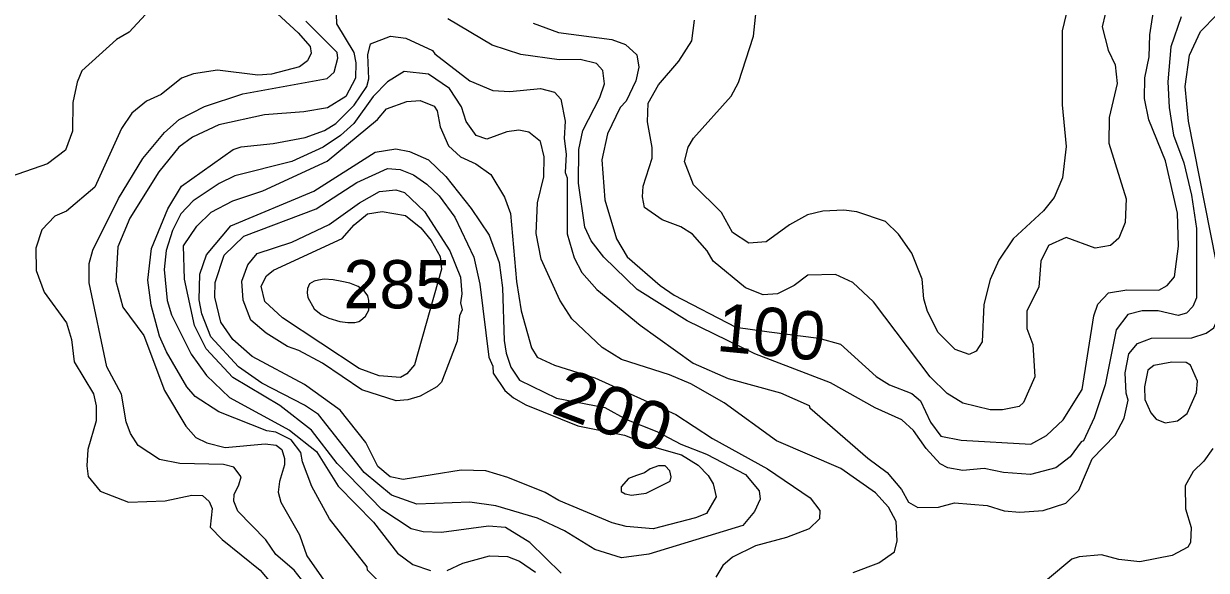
# Model space of a CAD drawing. Extents: x 673.6 to 698.9, y 7012 to 7040.1.
# Drawn here: x 676.293 to 678.254, y 7023.393 to 7024.299 of the extents above; entities that cross this region are included whole.
import ezdxf
from ezdxf.enums import TextEntityAlignment as Align

# ---------------------------------------------------------------- set-up
doc = ezdxf.new("R2010")
doc.units = 0
doc.header["$LTSCALE"] = 0.032
doc.layers.add('1', color=7, linetype='Continuous', lineweight=25)
doc.layers.add('2', color=7, linetype='Continuous', lineweight=13)
doc.layers.add('21', color=7, linetype='Continuous')
doc.layers.add('61', color=7, linetype='Continuous')

msp = doc.modelspace()

# ---------------------------------------------------------------- linework, layer by layer
at = {"layer": '1'}
for points in [[(677.138, 7024.3001), (677.1799, 7024.2846), (677.2683, 7024.2727), (677.2909, 7024.2645), (677.3097, 7024.2478), (677.3129, 7024.2273), (677.3081, 7024.2047), (677.2921, 7024.1709), (677.2818, 7024.1603), (677.2611, 7024.1166), (677.2515, 7024.0736), (677.2564, 7024.0071), (677.2758, 7023.9426), (677.2934, 7023.913), (677.3485, 7023.8651), (677.3715, 7023.8491), (677.4738, 7023.7964), (677.529, 7023.7887), (677.6113, 7023.7782), (677.6475, 7023.7683), (677.7066, 7023.7144), (677.7284, 7023.7008), (677.7659, 7023.6861), (677.78, 7023.6744), (677.7968, 7023.6386), (677.8139, 7023.6154), (677.8472, 7023.6091), (677.9628, 7023.6024), (677.989, 7023.6168), (678.0167, 7023.6428), (678.0483, 7023.6929), (678.0674, 7023.8148), (678.0742, 7023.8344), (678.092, 7023.8531), (678.1223, 7023.858), (678.1754, 7023.8573), (678.189, 7023.8653), (678.201, 7023.8798), (678.2079, 7023.9304), (678.2062, 7023.9853), (678.1865, 7024.0719), (678.1589, 7024.1398), (678.1514, 7024.1752), (678.152, 7024.2093), (678.1594, 7024.2441), (678.1604, 7024.2806), (678.1685, 7024.3342)], [(676.8143, 7023.3009), (676.7414, 7023.3933), (676.7113, 7023.4194), (676.6943, 7023.4437), (676.6482, 7023.4913), (676.6415, 7023.5078), (676.6421, 7023.5189), (676.6497, 7023.5348), (676.6538, 7023.5481), (676.6416, 7023.5644), (676.6242, 7023.5686), (676.5517, 7023.5702), (676.5181, 7023.5771), (676.4828, 7023.6002), (676.4698, 7023.62), (676.4631, 7023.6393), (676.4551, 7023.6853), (676.4311, 7023.7306), (676.4015, 7023.8699), (676.4017, 7023.9018), (676.4077, 7023.924), (676.4504, 7024.0095), (676.4903, 7024.0756), (676.5264, 7024.1189), (676.5505, 7024.1405), (676.5928, 7024.1621), (676.6564, 7024.1828), (676.796, 7024.2086), (676.8076, 7024.2187), (676.8141, 7024.242), (676.8125, 7024.2515), (676.7607, 7024.3034)]]:
    msp.add_lwpolyline(points, dxfattribs=at)
msp.add_lwpolyline([(677.1766, 7023.6784), (677.2567, 7023.6629), (677.2926, 7023.6433), (677.3427, 7023.6235), (677.3825, 7023.6025), (677.4253, 7023.586), (677.4897, 7023.5522), (677.5127, 7023.525), (677.5143, 7023.5112), (677.5047, 7023.4909), (677.4852, 7023.4675), (677.3296, 7023.4202), (677.2843, 7023.4142), (677.2398, 7023.4278), (677.1895, 7023.4587), (677.145, 7023.4797), (677.076, 7023.5003), (677.0328, 7023.5061), (676.9451, 7023.5028), (676.9027, 7023.5179), (676.8573, 7023.5553), (676.7816, 7023.6514), (676.7584, 7023.6672), (676.6877, 7023.7033), (676.6494, 7023.7303), (676.6032, 7023.7803), (676.5885, 7023.8181), (676.5841, 7023.8418), (676.5849, 7023.8838), (676.5963, 7023.9163), (676.6366, 7023.9641), (676.7739, 7024.0214), (676.876, 7024.0863), (676.9103, 7024.092), (676.9326, 7024.0871), (676.9641, 7024.0737), (676.9929, 7024.0458), (677.0351, 7023.993), (677.0647, 7023.9487), (677.0814, 7023.9035), (677.0871, 7023.8616), (677.0895, 7023.774), (677.0928, 7023.7531), (677.1009, 7023.7301), (677.1151, 7023.7084)], close=True, dxfattribs=at)
at = {"layer": '2'}
for points in [[(678.0913, 7024.336), (678.0815, 7024.2938), (678.0911, 7024.2551), (678.1027, 7024.2309), (678.1059, 7024.2), (678.0929, 7024.1438), (678.0922, 7024.1011), (678.1208, 7024.0091), (678.1192, 7023.9697), (678.1087, 7023.9437), (678.0952, 7023.9314), (678.0694, 7023.9271), (678.0213, 7023.945), (677.9925, 7023.9316), (677.9796, 7023.9055), (677.9762, 7023.8627), (677.9566, 7023.8234), (677.9566, 7023.7942), (677.9663, 7023.7675), (677.9697, 7023.7138), (677.9506, 7023.6715), (677.9437, 7023.6649), (677.9161, 7023.6591), (677.8958, 7023.6593), (677.8501, 7023.6704), (677.824, 7023.6864), (677.7963, 7023.7139), (677.7023, 7023.8384), (677.6677, 7023.8704), (677.6391, 7023.8833), (677.5934, 7023.8825), (677.5706, 7023.8654), (677.543, 7023.8516), (677.5194, 7023.8497), (677.4898, 7023.8614), (677.4362, 7023.9058), (677.4261, 7023.9226), (677.4021, 7023.9505), (677.3828, 7023.9627), (677.3516, 7023.9739), (677.3222, 7023.9948), (677.3189, 7024.0121), (677.3204, 7024.0301), (677.3352, 7024.0762), (677.3352, 7024.0941), (677.3274, 7024.1367), (677.3285, 7024.1674), (677.3455, 7024.198), (677.3792, 7024.2369), (677.4009, 7024.2706), (677.405, 7024.3052)], [(678.0251, 7024.3285), (678.0149, 7024.2876), (678.0149, 7024.1646), (678.0215, 7024.0956)], [(676.4952, 7024.3146), (676.4679, 7024.2852), (676.4468, 7024.2727), (676.3895, 7024.221), (676.3818, 7024.2023), (676.3745, 7024.1688), (676.3738, 7024.1211), (676.3623, 7024.0898), (676.3326, 7024.0667), (676.2706, 7024.0454), (676.2142, 7024.0163), (676.1835, 7023.9814), (676.1668, 7023.9368), (676.1701, 7023.8859), (676.1914, 7023.8491), (676.2479, 7023.7793), (676.2661, 7023.7458)], [(676.7069, 7024.3224), (676.7482, 7024.284), (676.768, 7024.2614), (676.7697, 7024.2503), (676.7637, 7024.2375), (676.7504, 7024.2278), (676.7038, 7024.2153), (676.681, 7024.2138), (676.6145, 7024.2219), (676.5747, 7024.2162), (676.5549, 7024.2087), (676.5209, 7024.1817), (676.4965, 7024.1705), (676.4721, 7024.1509), (676.455, 7024.1254), (676.4112, 7024.0283), (676.3639, 7023.9886), (676.3444, 7023.9802), (676.323, 7023.9578), (676.3131, 7023.9269), (676.3139, 7023.8904), (676.3269, 7023.8543), (676.3639, 7023.8036), (676.3721, 7023.7757), (676.3769, 7023.7387), (676.4089, 7023.6857), (676.4132, 7023.6656), (676.4134, 7023.641), (676.3993, 7023.5936), (676.3977, 7023.5665), (676.4001, 7023.5487), (676.4199, 7023.5245), (676.4669, 7023.5063), (676.5273, 7023.5087), (676.5717, 7023.5176), (676.5893, 7023.5174), (676.6003, 7023.5072), (676.6054, 7023.4957), (676.6022, 7023.465), (676.6219, 7023.4445), (676.685, 7023.3938), (676.7177, 7023.3547)], [(676.8113, 7024.315), (676.8116, 7024.299), (676.8404, 7024.2512), (676.8438, 7024.2342), (676.843, 7024.2091), (676.827, 7024.1787), (676.7966, 7024.1595), (676.7574, 7024.1529), (676.6923, 7024.1479), (676.6163, 7024.1313), (676.5728, 7024.111), (676.5504, 7024.0944), (676.5168, 7024.0534), (676.4692, 7023.977), (676.4493, 7023.9295), (676.4457, 7023.8724), (676.4572, 7023.8295), (676.4922, 7023.7822), (676.5262, 7023.6913), (676.5616, 7023.6321), (676.5784, 7023.6133), (676.5964, 7023.6046), (676.6269, 7023.5966), (676.6936, 7023.603), (676.7117, 7023.6007), (676.7209, 7023.5933), (676.7256, 7023.5786), (676.7255, 7023.5682), (676.7174, 7023.5407), (676.7149, 7023.5228), (676.7196, 7023.5061), (676.7501, 7023.4519), (676.7627, 7023.4175), (676.7908, 7023.377)], [(677.9098, 7023.9075), (677.8955, 7023.8752), (677.8851, 7023.8336), (677.8825, 7023.7722), (677.8726, 7023.7566), (677.8609, 7023.7511), (677.8374, 7023.7594), (677.8095, 7023.7872), (677.7919, 7023.8224), (677.7857, 7023.8431), (677.783, 7023.8758), (677.7658, 7023.9187), (677.7435, 7023.9502), (677.722, 7023.9714), (677.6746, 7023.9876), (677.6528, 7023.9902), (677.618, 7023.9885), (677.5924, 7023.9826), (677.5626, 7023.9656), (677.5241, 7023.9377), (677.4951, 7023.9352), (677.4682, 7023.9533), (677.4502, 7023.9861), (677.4036, 7024.0319), (677.3888, 7024.0708), (677.3946, 7024.0948), (677.4036, 7024.1093), (677.4663, 7024.1791), (677.4782, 7024.2015), (677.5029, 7024.2786), (677.5078, 7024.3206)], [(677.9185, 7023.492), (677.9447, 7023.4898), (677.9832, 7023.4923), (678.0211, 7023.5044), (678.0427, 7023.526), (678.0646, 7023.5778), (678.1028, 7023.6172), (678.1175, 7023.6455), (678.1242, 7023.6755), (678.1208, 7023.687), (678.1192, 7023.7206), (678.1256, 7023.7519), (678.1401, 7023.7693), (678.1629, 7023.7779), (678.2301, 7023.7783), (678.2536, 7023.7863), (678.2665, 7023.7952), (678.2728, 7023.8106), (678.2704, 7023.9055), (678.2243, 7024.1378), (678.2187, 7024.1952), (678.2259, 7024.2471), (678.2445, 7024.2861), (678.2713, 7024.3139)], [(678.2123, 7024.3106), (678.1953, 7024.2606), (678.19, 7024.2026), (678.1924, 7024.16), (678.1998, 7024.1143), (678.2166, 7024.0687), (678.2295, 7024.0149), (678.2375, 7023.9598)], [(678.1742, 7023.8233), (678.1475, 7023.8234), (678.1238, 7023.817), (678.1045, 7023.7917), (678.0864, 7023.7005), (678.0682, 7023.6459), (678.0502, 7023.6076), (678.0462, 7023.6063), (678.0283, 7023.5812), (678.0044, 7023.5631), (677.9626, 7023.5523), (677.9175, 7023.5554), (677.8858, 7023.562), (677.8502, 7023.5588), (677.8252, 7023.563), (677.8124, 7023.5697), (677.7892, 7023.5953), (677.7686, 7023.625), (677.7492, 7023.6426), (677.7047, 7023.6625), (677.6309, 7023.7039), (677.5055, 7023.752), (677.3929, 7023.807), (677.31, 7023.8586), (677.2548, 7023.9121), (677.2337, 7023.9395), (677.2236, 7023.9619), (677.2129, 7024.0351), (677.2137, 7024.0904), (677.2202, 7024.1222), (677.2481, 7024.1768), (677.2562, 7024.1994), (677.253, 7024.2216), (677.2427, 7024.2331), (677.2157, 7024.2399), (677.1808, 7024.2392), (677.1174, 7024.248), (677.0696, 7024.2635), (676.9965, 7024.307)], [(676.9, 7023.3572), (676.8632, 7023.3933), (676.8624, 7023.3989), (676.8003, 7023.4788), (676.7707, 7023.5324), (676.7552, 7023.573), (676.7524, 7023.5886), (676.7365, 7023.6095), (676.7108, 7023.6221), (676.696, 7023.6246), (676.6168, 7023.6558), (676.5774, 7023.6816), (676.5636, 7023.6976), (676.5296, 7023.7551), (676.5182, 7023.7814), (676.5045, 7023.8329), (676.4988, 7023.8741), (676.5048, 7023.9266), (676.5322, 7023.9923), (676.5544, 7024.0301), (676.6404, 7024.0906), (676.6533, 7024.0953), (676.7066, 7024.1005), (676.7597, 7024.1105), (676.7916, 7024.1223), (676.8104, 7024.1339), (676.8408, 7024.1639), (676.8619, 7024.1949), (676.8652, 7024.2079), (676.8637, 7024.2478), (676.8683, 7024.2658), (676.9011, 7024.2785), (676.9264, 7024.2749), (676.9711, 7024.2546), (676.9746, 7024.2491), (677.0328, 7024.2047), (677.071, 7024.1887), (677.099, 7024.1867), (677.1497, 7024.1916), (677.1729, 7024.1858), (677.1839, 7024.1741), (677.1906, 7024.1377), (677.1891, 7024.109), (677.1923, 7024.083), (677.1906, 7024.0526), (677.1939, 7024.0439), (677.1941, 7023.9508), (677.206, 7023.9109), (677.2182, 7023.8866), (677.2436, 7023.8585), (677.315, 7023.7997), (677.4033, 7023.7366), (677.461, 7023.711), (677.5477, 7023.6876), (677.5953, 7023.6665), (677.5963, 7023.6628), (677.6929, 7023.5791), (677.7247, 7023.5554), (677.7484, 7023.527), (677.76, 7023.5064)], [(677.6686, 7023.3895), (677.711, 7023.4056), (677.737, 7023.4241), (677.7412, 7023.4421), (677.7397, 7023.4742), (677.727, 7023.4982), (677.7053, 7023.5215), (677.648, 7023.5622), (677.5413, 7023.6078), (677.4546, 7023.671), (677.3993, 7023.7025), (677.364, 7023.7173), (677.2843, 7023.7429), (677.2519, 7023.7626), (677.2016, 7023.8099), (677.1818, 7023.8411), (677.1508, 7023.9091), (677.143, 7023.9512), (677.1447, 7024.0021), (677.1553, 7024.0452), (677.1561, 7024.0785), (677.15, 7024.1042), (677.1306, 7024.1192), (677.1142, 7024.1226), (677.0941, 7024.1197), (677.061, 7024.1078), (677.043, 7024.1138), (677.0265, 7024.137), (677.0191, 7024.1615), (676.9988, 7024.1918), (676.9642, 7024.2154), (676.9238, 7024.2202), (676.8962, 7024.2028), (676.8726, 7024.1783), (676.8405, 7024.134), (676.8185, 7024.1138), (676.7896, 7024.0945), (676.7377, 7024.071), (676.6429, 7024.0471), (676.617, 7024.0345)], [(677.1843, 7023.3884), (677.1322, 7023.4396), (677.0917, 7023.4642), (677.0638, 7023.4667), (676.9859, 7023.4561), (676.9553, 7023.4569), (676.9357, 7023.4621), (676.8869, 7023.4941), (676.8128, 7023.5701), (676.7703, 7023.6258), (676.7179, 7023.6663), (676.6398, 7023.7127), (676.5955, 7023.7605), (676.5763, 7023.7991), (676.5594, 7023.8757), (676.5581, 7023.9311), (676.5798, 7023.9638), (676.6036, 7023.9866), (676.6397, 7024.0057), (676.6897, 7024.0224), (676.7962, 7024.0716), (676.8797, 7024.1403), (676.8946, 7024.1583), (676.9281, 7024.1702), (676.9502, 7024.1718), (676.9736, 7024.1625), (676.9784, 7024.1548), (676.9838, 7024.1283), (676.9973, 7024.0965), (677.0171, 7024.0785), (677.0425, 7024.0667), (677.0674, 7024.0493), (677.0901, 7024.0118), (677.1002, 7023.9844), (677.1101, 7023.8719), (677.1176, 7023.8231), (677.1352, 7023.7618), (677.1444, 7023.7467), (677.1731, 7023.7332), (677.2401, 7023.7121), (677.3743, 7023.6517), (677.4352, 7023.6115), (677.5265, 7023.5616), (677.5969, 7023.5133), (677.6129, 7023.4924), (677.6127, 7023.4786), (677.5952, 7023.462), (677.5579, 7023.4478), (677.5062, 7023.4338), (677.4683, 7023.4151), (677.4524, 7023.4014), (677.4406, 7023.3821)], [(678.0215, 7024.0956), (678.0157, 7024.0436), (678.0017, 7024.0113), (677.9842, 7023.9891), (677.9335, 7023.9427), (677.9098, 7023.9075)], [(676.617, 7024.0345), (676.5741, 7024.0056), (676.5537, 7023.9838), (676.5397, 7023.9562), (676.5291, 7023.9233), (676.5259, 7023.8918)], [(678.2375, 7023.9598), (678.2376, 7023.8447), (678.2316, 7023.8306), (678.2211, 7023.8194), (678.2071, 7023.8153), (678.1742, 7023.8233)], [(676.5259, 7023.8918), (676.5307, 7023.8402), (676.5383, 7023.8165), (676.5707, 7023.7517), (676.5962, 7023.7159), (676.634, 7023.6798), (676.7335, 7023.6257), (676.7784, 7023.5904), (676.8146, 7023.5325), (676.8729, 7023.4729), (676.9127, 7023.4216), (676.938, 7023.4028), (676.9676, 7023.3928)], [(678.2647, 7023.5952), (678.2501, 7023.5739), (678.2319, 7023.557), (678.2189, 7023.5332), (678.2195, 7023.4951), (678.2286, 7023.4645), (678.2278, 7023.4396), (678.2231, 7023.4318), (678.1975, 7023.4181), (678.1439, 7023.4076), (678.1089, 7023.4114), (678.0801, 7023.4189), (678.0433, 7023.4156), (678.0307, 7023.4116), (677.9907, 7023.3779)], [(677.76, 7023.5064), (677.7757, 7023.4972), (677.8099, 7023.4979), (677.8365, 7023.5053), (677.8905, 7023.5005), (677.9185, 7023.492)], [(676.9949, 7023.3929), (677.021, 7023.4049), (677.0654, 7023.4174), (677.095, 7023.4159), (677.115, 7023.4084), (677.1416, 7023.3901)]]:
    msp.add_lwpolyline(points, dxfattribs=at)
for points in [[(677.1577, 7023.5224), (677.0956, 7023.5471), (677.0591, 7023.5581), (677.0181, 7023.5595), (676.9223, 7023.544), (676.9008, 7023.548), (676.8801, 7023.5654), (676.8603, 7023.6053), (676.8178, 7023.6588), (676.7585, 7023.7014), (676.6716, 7023.7475), (676.6398, 7023.7759), (676.6198, 7023.8043), (676.6097, 7023.8461), (676.6107, 7023.8702), (676.6255, 7023.9157), (676.6581, 7023.9473), (676.7777, 7023.9924), (676.8453, 7024.0358), (676.8961, 7024.0591), (676.917, 7024.0573), (676.9392, 7024.0485), (676.9616, 7024.0334), (676.9819, 7024.014), (677.0078, 7023.9785), (677.0394, 7023.9121), (677.0493, 7023.8674), (677.0642, 7023.7465), (677.0707, 7023.7315), (677.0715, 7023.7202), (677.091, 7023.6913), (677.1049, 7023.679), (677.1255, 7023.6677), (677.2119, 7023.6327), (677.2893, 7023.6171), (677.3429, 7023.5961), (677.3836, 7023.5847), (677.4114, 7023.5673), (677.4281, 7023.5505), (677.4363, 7023.5367), (677.4411, 7023.5149), (677.425, 7023.4874), (677.407, 7023.4801), (677.3369, 7023.4619), (677.2922, 7023.466), (677.2686, 7023.4722), (677.1805, 7023.5088)], [(677.0174, 7023.8367), (677.02, 7023.825), (677.0156, 7023.8148), (677.0115, 7023.7728), (676.986, 7023.7051), (676.978, 7023.6974), (676.9504, 7023.6819), (676.9297, 7023.6756), (676.9108, 7023.6739), (676.8535, 7023.6925), (676.7885, 7023.7364), (676.7493, 7023.7576), (676.7302, 7023.7644), (676.695, 7023.7863), (676.6696, 7023.8081), (676.6567, 7023.8411), (676.6549, 7023.8727), (676.6649, 7023.8993), (676.6802, 7023.9184), (676.7377, 7023.9371), (676.7995, 7023.9664), (676.8497, 7024.0025), (676.8827, 7024.0211), (676.91, 7024.0239), (676.9245, 7024.0195), (676.9578, 7023.988), (676.9996, 7023.9227), (677.0172, 7023.8792), (677.0197, 7023.8517)], [(676.9412, 7023.7338), (676.928, 7023.7187), (676.9179, 7023.7129), (676.8823, 7023.7156), (676.8494, 7023.7278), (676.7219, 7023.8117), (676.6927, 7023.8389), (676.6869, 7023.8643), (676.6958, 7023.8814), (676.7074, 7023.8907), (676.8208, 7023.9434), (676.841, 7023.9657), (676.8633, 7023.9843), (676.8871, 7023.9877), (676.926, 7023.9811), (676.9513, 7023.9609), (676.9689, 7023.9397), (676.9834, 7023.9131), (676.986, 7023.8921)], [(676.7642, 7023.8456), (676.7748, 7023.8266), (676.7861, 7023.8172), (676.7992, 7023.8109), (676.8172, 7023.8055), (676.8302, 7023.8038), (676.8422, 7023.8038), (676.8487, 7023.8055), (676.8516, 7023.8072), (676.8598, 7023.8146), (676.8652, 7023.8246), (676.8655, 7023.8311), (676.8655, 7023.8402), (676.8635, 7023.8482), (676.8573, 7023.8562), (676.8476, 7023.8638), (676.8337, 7023.869), (676.8206, 7023.8721), (676.8061, 7023.8747), (676.791, 7023.8758), (676.7819, 7023.8741), (676.7748, 7023.8727), (676.7671, 7023.8678), (676.7634, 7023.8604), (676.7631, 7023.853)], [(678.2391, 7023.7069), (678.2277, 7023.7334), (678.2208, 7023.7377), (678.1968, 7023.738), (678.167, 7023.7329), (678.1572, 7023.7247), (678.1513, 7023.6976), (678.152, 7023.6766), (678.1622, 7023.654), (678.1706, 7023.644), (678.1859, 7023.6379), (678.2063, 7023.641), (678.2221, 7023.6534), (678.2374, 7023.6878)], [(677.3317, 7023.5615), (677.3224, 7023.5551), (677.3089, 7023.5506), (677.296, 7023.5453), (677.2839, 7023.5317), (677.2838, 7023.5239), (677.2901, 7023.5198), (677.3007, 7023.5177), (677.3251, 7023.5209), (677.3647, 7023.5408), (677.3664, 7023.5483), (677.3644, 7023.5581), (677.3569, 7023.5663), (677.3457, 7023.5662)]]:
    msp.add_lwpolyline(points, close=True, dxfattribs=at)

# ---------------------------------------------------------------- texts
at = {"layer": '21'}
msp.add_text('285', height=0.08, dxfattribs=at).set_placement((676.8233, 7023.8274))
at = {"layer": '61'}
msp.add_text('100', height=0.08, rotation=354.575, dxfattribs=at).set_placement((677.529, 7023.7486), align=Align.CENTER)
at = {"layer": '61', "width": 1.1}
msp.add_text('200', height=0.08, rotation=339.269, dxfattribs=at).set_placement((677.2567, 7023.6202), align=Align.CENTER)

doc.saveas('drawing.dxf')
